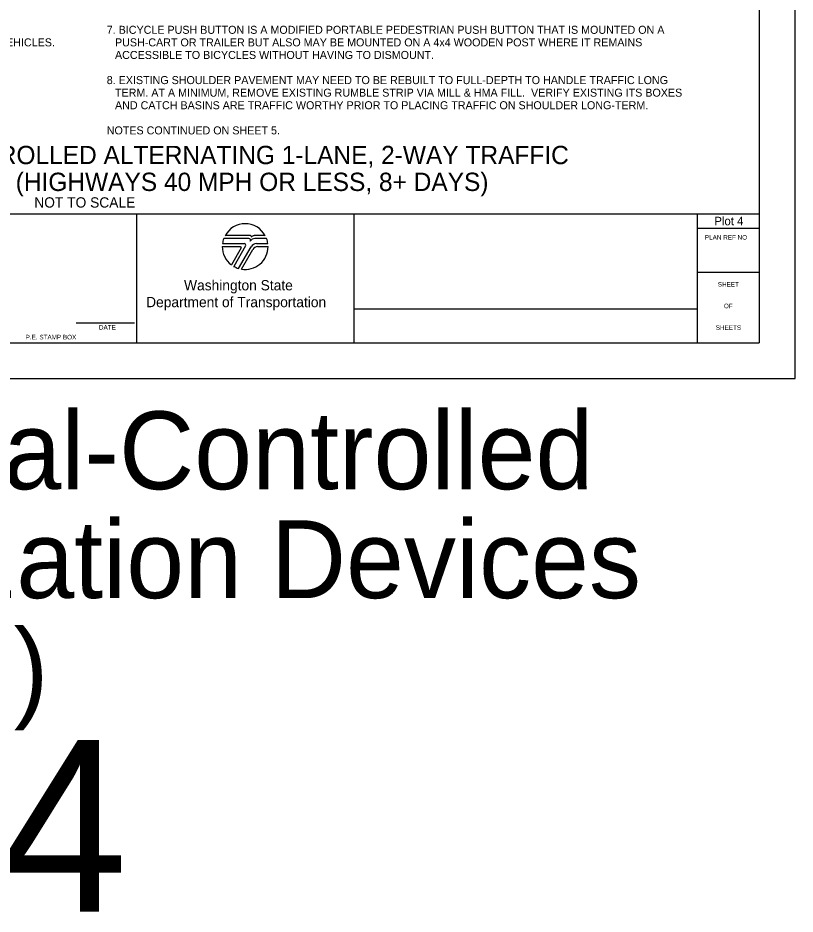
# Model space of a CAD drawing. Extents: x 99982 to 100176, y 99905 to 100011.
# Drawn here: x 100069.27 to 100076.06, y 99995.01 to 100002.84 of the extents above; entities that cross this region are included whole.
import ezdxf

# ---------------------------------------------------------------- set-up
doc = ezdxf.new("R2010")
doc.units = 0
for name, color, linetype in [('SH_DE_DetailHeading1Text', 7, 'Continuous'), ('SH_GI_GeneralNotesBodyText', 7, 'Continuous'), ('SH_GI_PlotLimits', 7, 'Continuous'), ('SH_GI_SheetBorder', 7, 'Continuous'), ('SH_GI_SheetLocationText', 7, 'Continuous'), ('SH_GI_SheetTextInCells', 7, 'Continuous'), ('SH_GI_WSDOTLogo', 7, 'Continuous')]:
    doc.layers.add(name, color=color, linetype=linetype)

msp = doc.modelspace()

# ---------------------------------------------------------------- linework, layer by layer
at = {"layer": 'SH_GI_PlotLimits'}
msp.add_lwpolyline([(100059.0625, 99999.6875), (100076.0625, 99999.6875), (100076.0625, 100010.6875), (100059.0625, 100010.6875)], close=True, dxfattribs=at)
at = {"layer": 'SH_GI_SheetBorder'}
for p, q in [((100075.75, 100010.375), (100075.75, 100000)), ((100060, 100001.1259), (100075.75, 100001.1259)), ((100070.3089, 100001.1259), (100070.3089, 100000)), ((100072.2055, 100001.1259), (100072.2055, 100000)), ((100075.2079, 100001.1259), (100075.2079, 100000)), ((100075.2079, 100001.0008), (100075.75, 100001.0008)), ((100075.2079, 100000.6176), (100075.75, 100000.6176)), ((100072.2055, 100000.2955), (100075.2079, 100000.2955)), ((100069.7797, 100000.1733), (100070.2914, 100000.1733)), ((100060, 100000), (100075.75, 100000))]:
    msp.add_line(p, q, dxfattribs=at)
at = {"layer": 'SH_GI_WSDOTLogo'}
for p, q in [((100071.2894, 100000.9094), (100071.0697, 100000.9094)), ((100071.303, 100000.9354), (100071.0815, 100000.9354)), ((100071.433, 100000.9354), (100071.3351, 100000.9354)), ((100071.343, 100000.9094), (100071.3429, 100000.9094)), ((100071.4448, 100000.9094), (100071.343, 100000.9094)), ((100071.0572, 100000.84), (100071.2148, 100000.84)), ((100071.059, 100000.8661), (100071.2496, 100000.8661)), ((100071.222, 100000.8277), (100071.1364, 100000.6807)), ((100071.261, 100000.8464), (100071.1567, 100000.6672)), ((100071.1989, 100000.6487), (100071.3089, 100000.839)), ((100071.2244, 100000.6428), (100071.3242, 100000.8156)), ((100071.3558, 100000.8661), (100071.4555, 100000.8661)), ((100071.3655, 100000.8394), (100071.4572, 100000.8394))]:
    msp.add_line(p, q, dxfattribs=at)
for centre, radius, start, end in [((100071.2572, 100000.84), 0.2, 28.47865, 151.53204), ((100071.2572, 100000.84), 0.2, 159.69598, 172.50569), ((100071.2894, 100000.8946), 0.0148, 327.8418, 89.99855), ((100071.3429, 100000.861), 0.0484, 89.99529, 147.82376), ((100071.303, 100000.9263), 0.00903, 329.87418, 90.00328), ((100071.3352, 100000.9066), 0.0287, 90.00721, 148.16763), ((100071.2572, 100000.84), 0.2, 7.49431, 20.29406), ((100071.2572, 100000.84), 0.2, 179.99864, 232.84327), ((100071.2149, 100000.8318), 0.0082, 329.74356, 90), ((100071.2572, 100000.84), 0.2, 260.54554, 359.80857), ((100071.2497, 100000.853), 0.0131, 329.76834, 90), ((100071.3558, 100000.8119), 0.0542, 90, 149.99738), ((100071.3654, 100000.7918), 0.0476, 90, 150.05432), ((100071.2572, 100000.84), 0.2, 239.79292, 253.0448)]:
    msp.add_arc(centre, radius, start, end, dxfattribs=at)

# ---------------------------------------------------------------- texts
at = {"layer": 'SH_DE_DetailHeading1Text'}
for s, height, p in [('ADVANCED TEMPORARY SIGNAL-CONTROLLED ALTERNATING 1-LANE, 2-WAY TRAFFIC', 0.16, (100064.9788, 100001.5606)), ('25 WZSL + CHANNELIZING DEVICES (HIGHWAYS 40 MPH OR LESS, 8+ DAYS)', 0.16, (100065.4651, 100001.3259)), ('NOT TO SCALE', 0.09, (100069.4141, 100001.1809))]:
    msp.add_text(s, height=height, rotation=360, dxfattribs=at).set_placement(p)
at = {"layer": 'SH_GI_GeneralNotesBodyText'}
for s, p in [('7. BICYCLE PUSH BUTTON IS A MODIFIED PORTABLE PEDESTRIAN PUSH BUTTON THAT IS MOUNTED ON A ', (100070.0475, 100002.6998)), (':  (1) DEFAULT TIMING PLAN DESIGNED ONLY FOR VEHICLES. ', (100066.7909, 100002.5899)), ('PUSH-CART OR TRAILER BUT ALSO MAY BE MOUNTED ON A 4x4 WOODEN POST WHERE IT REMAINS ', (100070.1197, 100002.5899)), ('ACCESSIBLE TO BICYCLES WITHOUT HAVING TO DISMOUNT.', (100070.1197, 100002.48)), ('8. EXISTING SHOULDER PAVEMENT MAY NEED TO BE REBUILT TO FULL-DEPTH TO HANDLE TRAFFIC LONG ', (100070.0475, 100002.2602)), ('TERM. AT A MINIMUM, REMOVE EXISTING RUMBLE STRIP VIA MILL & HMA FILL.  VERIFY EXISTING ITS BOXES ', (100070.1197, 100002.1503)), ('AND CATCH BASINS ARE TRAFFIC WORTHY PRIOR TO PLACING TRAFFIC ON SHOULDER LONG-TERM.', (100070.1197, 100002.0404)), ('NOTES CONTINUED ON SHEET 5.', (100070.0475, 100001.8206))]:
    msp.add_text(s, height=0.07, rotation=360, dxfattribs=at).set_placement(p)
at = {"layer": 'SH_GI_SheetBorder'}
msp.add_text('PLAN REF NO', height=0.040032, dxfattribs=at).set_placement((100075.2747, 100000.9008))
at = {"layer": 'SH_GI_SheetLocationText'}
for s, height, p in [('Plot 4', 0.07425, (100075.357, 100001.0262)), (' Temp Signal-Controlled', 0.68, (100064.4951, 99998.7191)), ('Alt Traffic w/ Channelization Devices', 0.68, (100059.9592, 99997.7671)), (' (40- mph)', 0.68, (100065.3431, 99996.8151)), ('Plot 4', 1.5, (100065.1025, 99995.0267))]:
    msp.add_text(s, height=height, dxfattribs=at).set_placement(p)
at = {"layer": 'SH_GI_SheetTextInCells'}
for s, height, p in [('Washington State', 0.090072, (100070.7229, 100000.4571)), ('SHEET', 0.04003, (100075.3877, 100000.4896)), ('Department of Transportation', 0.090072, (100070.3916, 100000.3101)), ('OF', 0.04003, (100075.4406, 100000.3008)), ('DATE', 0.04003, (100069.9794, 100000.1141)), ('SHEETS', 0.04003, (100075.3698, 100000.112)), ('P.E. STAMP BOX', 0.040032, (100069.339, 100000.0286))]:
    msp.add_text(s, height=height, dxfattribs=at).set_placement(p)

doc.saveas('drawing.dxf')
